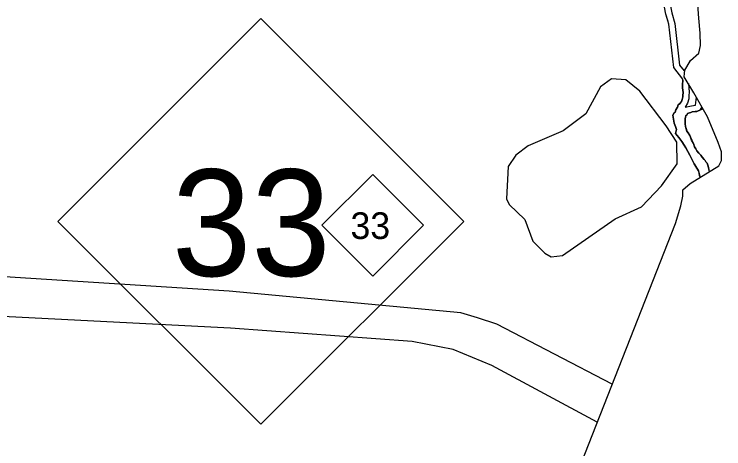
# Model space of a CAD drawing. Extents: x 2532689 to 2764727, y 536648 to 732970.
# Drawn here: x 2707514 to 2712169, y 560204 to 563058 of the extents above; entities that cross this region are included whole.
import ezdxf

# ---------------------------------------------------------------- set-up
doc = ezdxf.new("R2010")
doc.units = 0
for name, color, linetype in [('Exist Boundary Land Use Gamelands State NC Wildlife Resources Commission', 7, 'Continuous'), ('Exist Boundary Political CountyLine', 7, 'Continuous'), ('Exist Hydrographic Bay Label', 7, 'Continuous'), ('Exist Hydrographic Buffer Line', 7, 'Continuous'), ('Exist Hydrographic Creek Single Shore', 7, 'Continuous'), ('Exist Hydrographic Pond Under 1500 Sq Ft', 7, 'Continuous'), ('Exist Hydrographic River Shore', 7, 'Continuous'), ('Exist Road Primary NC Attributed', 7, 'Continuous'), ('Exist Road Primary NC Shield CELL', 7, 'Continuous'), ('Exist Road Primary NC Shield Number Label', 7, 'Continuous')]:
    doc.layers.add(name, color=color, linetype=linetype)

msp = doc.modelspace()

# ---------------------------------------------------------------- linework, layer by layer
at = {"layer": 'Exist Boundary Land Use Gamelands State NC Wildlife Resources Commission'}
for points in [[(2711919.8, 562180.9), (2711909.2, 562198.7), (2711894.6, 562222.4), (2711874.1, 562247.9), (2711853.2, 562275.4), (2711858.5, 562301.6), (2711851.9, 562319.4), (2711843.5, 562341.2), (2711841.3, 562354.9), (2711838.8, 562369.1), (2711835.9, 562395.1), (2711843.7, 562409.3), (2711849.5, 562415.5), (2711855.2, 562429.6), (2711864.7, 562447.9), (2711870.2, 562462.1), (2711882.1, 562470.4), (2711891.7, 562484.7), (2711895.2, 562496.8), (2711900.9, 562515), (2711900.5, 562525), (2711902.2, 562543.1), (2711899.3, 562575), (2711898.7, 562599), (2711899.9, 562621.1), (2711900.9, 562630.6), (2711840.5, 562708.2), (2711808.5, 562992.6), (2711803.3, 563010.3), (2711789.4, 563057.5), (2711751.5, 563256.3)], [(2712025, 562448.8), (2712011.3, 562427.8), (2712002.2, 562423.4), (2711993.2, 562419.3), (2711981.5, 562419)], [(2711981.5, 562419), (2711961.4, 562416.4), (2711953.4, 562412.2), (2711943.8, 562409.9), (2711931.7, 562405.6), (2711926, 562395.4), (2711920, 562393.3), (2711918.6, 562379.2), (2711916.5, 562373.2), (2711916.7, 562365.2), (2711915.3, 562349.1), (2711915.5, 562337.1), (2711918, 562321.1), (2711921.2, 562312.5), (2711922.3, 562309.3), (2711926.8, 562289.3), (2711935, 562279.5), (2711945.4, 562261.7), (2711949.8, 562249.9), (2711958.6, 562230.1), (2711971.1, 562208.4), (2711977.4, 562186.5), (2711986, 562172.7), (2711992.2, 562160.8), (2712006.6, 562145.2), (2712019.1, 562131.5), (2712027.3, 562119.7), (2712039.8, 562104), (2712047.8, 562096.2), (2712052.1, 562088.3), (2712060.3, 562080.5), (2712064.8, 562066.6), (2712069.1, 562050.7), (2712072.6, 562022.1)], [(2712017.2, 561987.7), (2712010.4, 561999.1), (2712005.7, 562025), (2712003.7, 562028.9), (2711985, 562058.5), (2711978.7, 562068.3), (2711974.6, 562076.3), (2711959.8, 562105.9), (2711947.1, 562131.6), (2711934.2, 562157.3), (2711919.8, 562180.9)]]:
    msp.add_lwpolyline(points, dxfattribs=at)
at = {"layer": 'Exist Boundary Political CountyLine'}
for points in [[(2711901.2, 561862.7), (2711900, 561904.2), (2711948.9, 561945.3), (2712135.9, 562061.4), (2712153.7, 562097), (2712153.7, 562153.3), (2712132.9, 562215.6), (2712061.8, 562383.2), (2711972.9, 562541.8), (2711909.8, 562646.7), (2711912.6, 562690.8), (2711926.2, 562713), (2711951.1, 562753.8), (2712005.5, 562802.8), (2712017.4, 562853.2), (2712014.4, 562933.3), (2712005.5, 563031.1), (2711996.6, 563154.2)], [(2692803.4, 547173.4), (2706729.3, 548986.1), (2706856.9, 549003.2), (2706906.6, 549106.3), (2709002.2, 554456.7), (2709048.4, 554552), (2709086.2, 554624.8), (2709151.7, 554798.5), (2709223.3, 554978.4), (2709725.7, 556271), (2711851.4, 561683.3), (2711886.9, 561798.9), (2711901.2, 561862.7)]]:
    msp.add_lwpolyline(points, dxfattribs=at)
at = {"layer": 'Exist Hydrographic Bay Label'}
msp.add_line((2711898.9, 562633.5), (2711878, 562660.3), dxfattribs=at)
at = {"layer": 'Exist Hydrographic Buffer Line'}
for points in [[(2712158.1, 565031.3), (2712169.4, 564838.3), (2712153.2, 564648.5), (2712088.2, 564526.2), (2712029.3, 564473.4), (2711916.1, 564222.1), (2711905.3, 564143.1), (2711953.2, 564064.1), (2711998.1, 563934.6), (2711998.8, 563909.9), (2711972.7, 563826), (2711793.5, 563495.6), (2711791.5, 563259.9), (2711828.4, 563066.9), (2711848.3, 562997.2), (2711879, 562724), (2711909.4, 562685), (2711912, 562681)], [(2711936.8, 562601.8), (2711942, 562546.8), (2711940.5, 562524), (2711939.1, 562502.9)], [(2711939.1, 562502.9), (2711930.3, 562473.6), (2711914.9, 562447.9), (2711956.5, 562456.1), (2711984.2, 562459.5), (2711989.6, 562512)], [(2711921.2, 562312.5), (2711918, 562321.1), (2711915.5, 562337.1), (2711915.1, 562349.1), (2711916.7, 562365.2), (2711916.5, 562373.2), (2711918.4, 562379.2), (2711920, 562393.3), (2711926, 562395.4), (2711931.7, 562405.6), (2711943.6, 562409.9), (2711953.4, 562412.2), (2711961.4, 562416.4), (2711981.5, 562418.9), (2711993.2, 562419.3), (2712031.5, 562437.2)], [(2712075.7, 562024), (2712064.8, 562066.6), (2712060.3, 562080.5), (2712051.9, 562088.3), (2712047.8, 562096.2), (2712039.8, 562104), (2712027.3, 562119.7), (2712018.9, 562131.5), (2712006.3, 562145.2), (2711992.2, 562160.8), (2711985.8, 562172.7), (2711977.4, 562186.5), (2711970.9, 562208.4), (2711958.4, 562230.1), (2711949.8, 562249.9), (2711945.4, 562261.7), (2711935, 562279.5), (2711926.8, 562289.3), (2711921.2, 562312.5)]]:
    msp.add_lwpolyline(points, dxfattribs=at)
at = {"layer": 'Exist Hydrographic Creek Single Shore'}
for points in [[(2708933, 560995.6), (2706625.6, 561115.7), (2706415.6, 561146.7)], [(2711339.1, 560378.9), (2710646.4, 560752.4), (2710393.4, 560857.1), (2710125.4, 560908.7), (2708933, 560995.6)]]:
    msp.add_lwpolyline(points, dxfattribs=at)
at = {"layer": 'Exist Hydrographic Pond Under 1500 Sq Ft'}
msp.add_lwpolyline([(2711037.5, 561464.2), (2711111.5, 561473.9), (2711456.4, 561714.3), (2711629.5, 561793.5), (2711759.5, 561930.1), (2711864.4, 562075.5), (2711860.3, 562216.6), (2711791.5, 562325.4), (2711618.4, 562551.6), (2711525.5, 562626.6), (2711433.4, 562632.8), (2711359.4, 562580.6), (2711264.5, 562402.7), (2711116.4, 562291.6), (2710885.5, 562193.7), (2710804.5, 562131.3), (2710755.5, 562057.1), (2710744.5, 561846.5), (2710761.5, 561807.8), (2710864.4, 561710.1), (2710917.5, 561567.8), (2710994.4, 561488.8), (2711037.5, 561464.2)], dxfattribs=at)
at = {"layer": 'Exist Hydrographic River Shore'}
for points in [[(2711878, 562660.3), (2711840.5, 562708.2), (2711808.5, 562992.6), (2711789.4, 563057.6), (2711751.5, 563256.3), (2711753.5, 563505.9), (2711937.4, 563845), (2711960.4, 563921.5), (2711915.5, 564051), (2711863.4, 564134.3), (2711877.4, 564233.4), (2711996.5, 564497.5), (2712061.5, 564556), (2712117.5, 564666.6), (2712129.4, 564841.1), (2712118.1, 565028.9)], [(2711898.9, 562633.5), (2711899.9, 562621.1), (2711898.7, 562599), (2711899.1, 562575), (2711902.2, 562543.1), (2711900.5, 562525), (2711900.9, 562515), (2711895.2, 562496.8), (2711891.7, 562484.7), (2711881.9, 562470.4), (2711870.2, 562462.1), (2711864.7, 562447.9), (2711855.2, 562429.6), (2711849.5, 562415.5), (2711843.7, 562409.3), (2711835.9, 562395.1), (2711838.6, 562369.1), (2711841.3, 562354.9)], [(2711841.3, 562354.9), (2711843.5, 562341.2), (2711851.9, 562319.4), (2711858.5, 562301.6), (2711853.2, 562275.4), (2711873.9, 562247.9), (2711894.4, 562222.4), (2711909.2, 562198.7), (2711919.6, 562180.9), (2711934.2, 562157.3), (2711946.9, 562131.6), (2711959.6, 562105.8), (2711974.4, 562076.3), (2711978.7, 562068.3), (2711985, 562058.5), (2712003.7, 562028.9), (2712013.5, 561985.4)]]:
    msp.add_lwpolyline(points, dxfattribs=at)
at = {"layer": 'Exist Road Primary NC Attributed'}
msp.add_lwpolyline([(2711437.3, 560628.9), (2710679.7, 561022.8), (2710552.6, 561065), (2710443.9, 561096.1), (2708924, 561239), (2707039, 561359.6), (2706600.4, 561389.3)], dxfattribs=at)
at = {"layer": 'Exist Road Primary NC Shield CELL'}
for points in [[(2707800.2, 561697.5), (2709132.2, 563029.5), (2710464.2, 561697.5), (2709132.2, 560365.5)], [(2709533, 561671.6), (2709866, 562004.6), (2710199, 561671.6), (2709866, 561338.6)]]:
    msp.add_lwpolyline(points, close=True, dxfattribs=at)

# ---------------------------------------------------------------- texts
at = {"layer": 'Exist Road Primary NC Shield Number Label'}
for height, p in [(700, (2708548.7, 561338.7)), (175, (2709720.1, 561581.9))]:
    msp.add_text('33', height=height, dxfattribs=at).set_placement(p)

doc.saveas('drawing.dxf')
